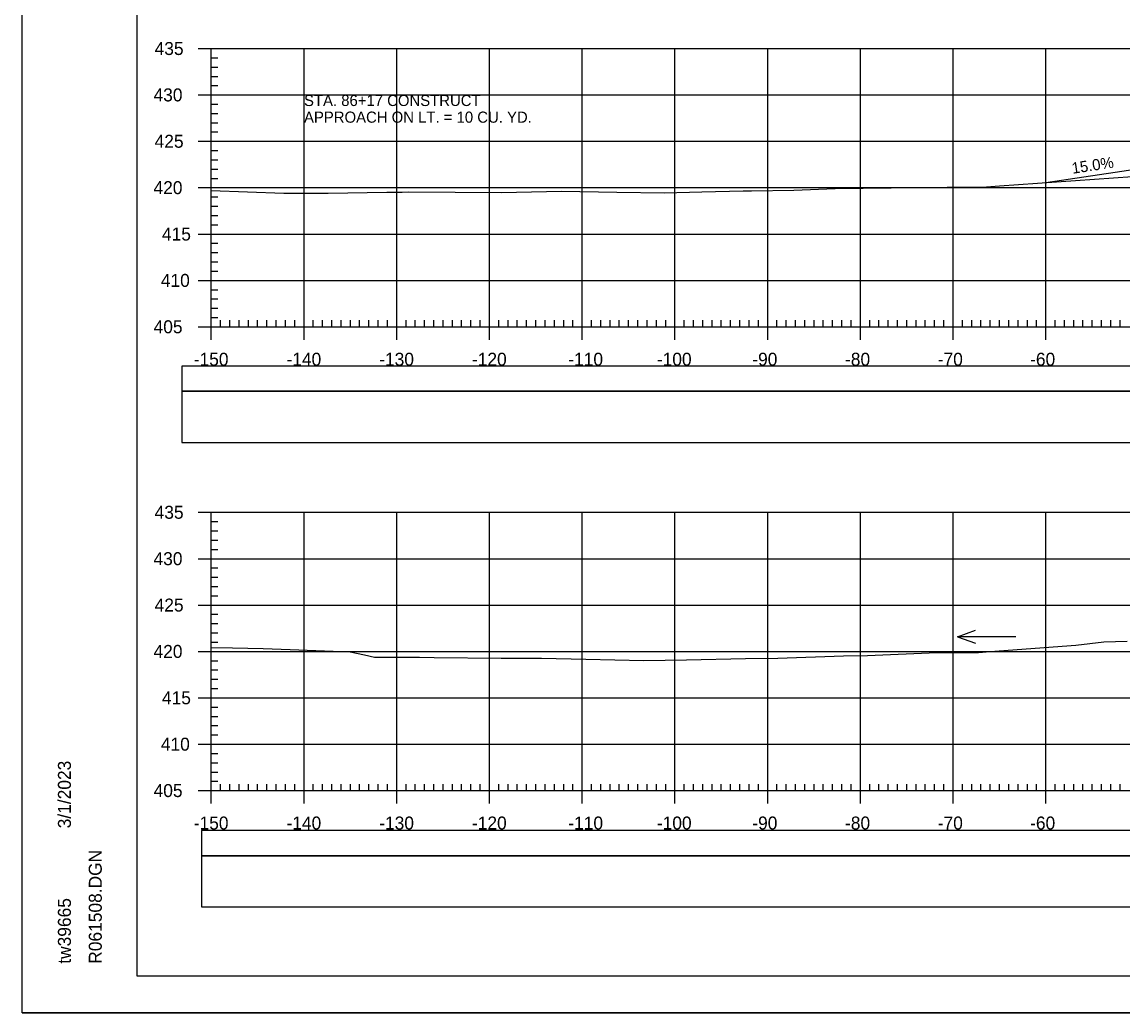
# Model space of a CAD drawing. Extents: x 1371057 to 1372761, y 380005 to 390517.
# Drawn here: x 1371057.1 to 1371175.7, y 388111.9 to 388218.8 of the extents above; entities that cross this region are included whole.
import ezdxf

# ---------------------------------------------------------------- set-up
doc = ezdxf.new("R2010")
doc.units = 0
for name, color, linetype in [('R_Axis', 7, 'Continuous'), ('R_Axis Annot', 7, 'Continuous'), ('R_Border', 7, 'Continuous'), ('R_Detour', 7, 'Continuous'), ('R_Dimension', 7, 'Continuous'), ('R_Drive', 7, 'Continuous'), ('R_Exist Surface', 7, 'Continuous'), ('R_Grid', 7, 'Continuous'), ('R_No Plot', 7, 'Continuous'), ('R_Water Annot', 7, 'Continuous'), ('R_Xsect Elev', 7, 'Continuous')]:
    doc.layers.add(name, color=color, linetype=linetype)

msp = doc.modelspace()

# ---------------------------------------------------------------- linework, layer by layer
at = {"layer": 'R_Axis'}
for p, q in [((1371076.13, 388215.9), (1371078.93, 388215.9)), ((1371077.53, 388185.9), (1371077.53, 388215.9)), ((1371077.53, 388214.9), (1371078.23, 388214.9)), ((1371077.53, 388213.9), (1371078.23, 388213.9)), ((1371077.53, 388212.9), (1371078.23, 388212.9)), ((1371077.53, 388211.9), (1371078.23, 388211.9)), ((1371076.13, 388210.9), (1371078.93, 388210.9)), ((1371077.53, 388209.9), (1371078.23, 388209.9)), ((1371077.53, 388208.9), (1371078.23, 388208.9)), ((1371077.53, 388207.9), (1371078.23, 388207.9)), ((1371077.53, 388206.9), (1371078.23, 388206.9)), ((1371076.13, 388205.9), (1371078.93, 388205.9)), ((1371077.53, 388204.9), (1371078.23, 388204.9)), ((1371077.53, 388203.9), (1371078.23, 388203.9)), ((1371077.53, 388202.9), (1371078.23, 388202.9)), ((1371077.53, 388201.9), (1371078.23, 388201.9)), ((1371076.13, 388200.9), (1371078.93, 388200.9)), ((1371077.53, 388199.9), (1371078.23, 388199.9)), ((1371077.53, 388198.9), (1371078.23, 388198.9)), ((1371077.53, 388197.9), (1371078.23, 388197.9)), ((1371077.53, 388196.9), (1371078.23, 388196.9)), ((1371076.13, 388195.9), (1371078.93, 388195.9)), ((1371077.53, 388194.9), (1371078.23, 388194.9)), ((1371077.53, 388193.9), (1371078.23, 388193.9)), ((1371077.53, 388192.9), (1371078.23, 388192.9)), ((1371076.13, 388190.9), (1371078.93, 388190.9)), ((1371077.53, 388191.9), (1371078.23, 388191.9)), ((1371077.53, 388189.9), (1371078.23, 388189.9)), ((1371077.53, 388188.9), (1371078.23, 388188.9)), ((1371077.53, 388187.9), (1371078.23, 388187.9)), ((1371077.53, 388184.5), (1371077.53, 388187.3)), ((1371087.53, 388184.5), (1371087.53, 388187.3)), ((1371097.53, 388184.5), (1371097.53, 388187.3)), ((1371107.53, 388184.5), (1371107.53, 388187.3)), ((1371117.53, 388184.5), (1371117.53, 388187.3)), ((1371127.53, 388184.5), (1371127.53, 388187.3)), ((1371137.53, 388184.5), (1371137.53, 388187.3)), ((1371147.53, 388184.5), (1371147.53, 388187.3)), ((1371157.53, 388184.5), (1371157.53, 388187.3)), ((1371167.53, 388184.5), (1371167.53, 388187.3)), ((1371077.53, 388186.9), (1371078.23, 388186.9)), ((1371078.53, 388185.9), (1371078.53, 388186.6)), ((1371079.53, 388185.9), (1371079.53, 388186.6)), ((1371080.53, 388185.9), (1371080.53, 388186.6)), ((1371081.53, 388185.9), (1371081.53, 388186.6)), ((1371082.53, 388185.9), (1371082.53, 388186.6)), ((1371083.53, 388185.9), (1371083.53, 388186.6)), ((1371084.53, 388185.9), (1371084.53, 388186.6)), ((1371085.53, 388185.9), (1371085.53, 388186.6)), ((1371086.53, 388185.9), (1371086.53, 388186.6)), ((1371088.53, 388185.9), (1371088.53, 388186.6)), ((1371089.53, 388185.9), (1371089.53, 388186.6)), ((1371090.53, 388185.9), (1371090.53, 388186.6)), ((1371091.53, 388185.9), (1371091.53, 388186.6)), ((1371092.53, 388185.9), (1371092.53, 388186.6)), ((1371093.53, 388185.9), (1371093.53, 388186.6)), ((1371094.53, 388185.9), (1371094.53, 388186.6)), ((1371095.53, 388185.9), (1371095.53, 388186.6)), ((1371096.53, 388185.9), (1371096.53, 388186.6)), ((1371098.53, 388185.9), (1371098.53, 388186.6)), ((1371099.53, 388185.9), (1371099.53, 388186.6)), ((1371100.53, 388185.9), (1371100.53, 388186.6)), ((1371101.53, 388185.9), (1371101.53, 388186.6)), ((1371102.53, 388185.9), (1371102.53, 388186.6)), ((1371103.53, 388185.9), (1371103.53, 388186.6)), ((1371104.53, 388185.9), (1371104.53, 388186.6)), ((1371105.53, 388185.9), (1371105.53, 388186.6)), ((1371106.53, 388185.9), (1371106.53, 388186.6)), ((1371108.53, 388185.9), (1371108.53, 388186.6)), ((1371109.53, 388185.9), (1371109.53, 388186.6)), ((1371110.53, 388185.9), (1371110.53, 388186.6)), ((1371111.53, 388185.9), (1371111.53, 388186.6)), ((1371112.53, 388185.9), (1371112.53, 388186.6)), ((1371113.53, 388185.9), (1371113.53, 388186.6)), ((1371114.53, 388185.9), (1371114.53, 388186.6)), ((1371115.53, 388185.9), (1371115.53, 388186.6)), ((1371116.53, 388185.9), (1371116.53, 388186.6)), ((1371118.53, 388185.9), (1371118.53, 388186.6)), ((1371119.53, 388185.9), (1371119.53, 388186.6)), ((1371120.53, 388185.9), (1371120.53, 388186.6)), ((1371121.53, 388185.9), (1371121.53, 388186.6)), ((1371122.53, 388185.9), (1371122.53, 388186.6)), ((1371123.53, 388185.9), (1371123.53, 388186.6)), ((1371124.53, 388185.9), (1371124.53, 388186.6)), ((1371125.53, 388185.9), (1371125.53, 388186.6)), ((1371126.53, 388185.9), (1371126.53, 388186.6)), ((1371128.53, 388185.9), (1371128.53, 388186.6)), ((1371129.53, 388185.9), (1371129.53, 388186.6)), ((1371130.53, 388185.9), (1371130.53, 388186.6)), ((1371131.53, 388185.9), (1371131.53, 388186.6)), ((1371132.53, 388185.9), (1371132.53, 388186.6)), ((1371133.53, 388185.9), (1371133.53, 388186.6)), ((1371134.53, 388185.9), (1371134.53, 388186.6)), ((1371135.53, 388185.9), (1371135.53, 388186.6)), ((1371136.53, 388185.9), (1371136.53, 388186.6)), ((1371138.53, 388185.9), (1371138.53, 388186.6)), ((1371139.53, 388185.9), (1371139.53, 388186.6)), ((1371140.53, 388185.9), (1371140.53, 388186.6)), ((1371141.53, 388185.9), (1371141.53, 388186.6)), ((1371142.53, 388185.9), (1371142.53, 388186.6)), ((1371143.53, 388185.9), (1371143.53, 388186.6)), ((1371144.53, 388185.9), (1371144.53, 388186.6)), ((1371145.53, 388185.9), (1371145.53, 388186.6)), ((1371146.53, 388185.9), (1371146.53, 388186.6)), ((1371148.53, 388185.9), (1371148.53, 388186.6)), ((1371149.53, 388185.9), (1371149.53, 388186.6)), ((1371150.53, 388185.9), (1371150.53, 388186.6)), ((1371151.53, 388185.9), (1371151.53, 388186.6)), ((1371152.53, 388185.9), (1371152.53, 388186.6)), ((1371153.53, 388185.9), (1371153.53, 388186.6)), ((1371154.53, 388185.9), (1371154.53, 388186.6)), ((1371155.53, 388185.9), (1371155.53, 388186.6)), ((1371156.53, 388185.9), (1371156.53, 388186.6)), ((1371158.53, 388185.9), (1371158.53, 388186.6)), ((1371159.53, 388185.9), (1371159.53, 388186.6)), ((1371160.53, 388185.9), (1371160.53, 388186.6)), ((1371161.53, 388185.9), (1371161.53, 388186.6)), ((1371162.53, 388185.9), (1371162.53, 388186.6)), ((1371163.53, 388185.9), (1371163.53, 388186.6)), ((1371164.53, 388185.9), (1371164.53, 388186.6)), ((1371165.53, 388185.9), (1371165.53, 388186.6)), ((1371166.53, 388185.9), (1371166.53, 388186.6)), ((1371168.53, 388185.9), (1371168.53, 388186.6)), ((1371169.53, 388185.9), (1371169.53, 388186.6)), ((1371170.53, 388185.9), (1371170.53, 388186.6)), ((1371171.53, 388185.9), (1371171.53, 388186.6)), ((1371172.53, 388185.9), (1371172.53, 388186.6)), ((1371173.53, 388185.9), (1371173.53, 388186.6)), ((1371174.53, 388185.9), (1371174.53, 388186.6)), ((1371175.53, 388185.9), (1371175.53, 388186.6)), ((1371076.13, 388185.9), (1371078.93, 388185.9)), ((1371077.53, 388185.9), (1371377.53, 388185.9)), ((1371076.13, 388165.9), (1371078.93, 388165.9)), ((1371077.53, 388135.9), (1371077.53, 388165.9)), ((1371077.53, 388164.9), (1371078.23, 388164.9)), ((1371077.53, 388163.9), (1371078.23, 388163.9)), ((1371077.53, 388162.9), (1371078.23, 388162.9)), ((1371077.53, 388161.9), (1371078.23, 388161.9)), ((1371076.13, 388160.9), (1371078.93, 388160.9)), ((1371077.53, 388159.9), (1371078.23, 388159.9)), ((1371077.53, 388158.9), (1371078.23, 388158.9)), ((1371077.53, 388157.9), (1371078.23, 388157.9)), ((1371077.53, 388156.9), (1371078.23, 388156.9)), ((1371076.13, 388155.9), (1371078.93, 388155.9)), ((1371077.53, 388154.9), (1371078.23, 388154.9)), ((1371077.53, 388153.9), (1371078.23, 388153.9)), ((1371077.53, 388152.9), (1371078.23, 388152.9)), ((1371077.53, 388151.9), (1371078.23, 388151.9)), ((1371076.13, 388150.9), (1371078.93, 388150.9)), ((1371077.53, 388149.9), (1371078.23, 388149.9)), ((1371077.53, 388148.9), (1371078.23, 388148.9)), ((1371077.53, 388147.9), (1371078.23, 388147.9)), ((1371077.53, 388146.9), (1371078.23, 388146.9)), ((1371076.13, 388145.9), (1371078.93, 388145.9)), ((1371077.53, 388144.9), (1371078.23, 388144.9)), ((1371077.53, 388143.9), (1371078.23, 388143.9)), ((1371077.53, 388142.9), (1371078.23, 388142.9)), ((1371077.53, 388141.9), (1371078.23, 388141.9)), ((1371076.13, 388140.9), (1371078.93, 388140.9)), ((1371077.53, 388139.9), (1371078.23, 388139.9)), ((1371077.53, 388138.9), (1371078.23, 388138.9)), ((1371077.53, 388137.9), (1371078.23, 388137.9)), ((1371077.53, 388134.5), (1371077.53, 388137.3)), ((1371077.53, 388136.9), (1371078.23, 388136.9)), ((1371078.53, 388135.9), (1371078.53, 388136.6)), ((1371079.53, 388135.9), (1371079.53, 388136.6)), ((1371080.53, 388135.9), (1371080.53, 388136.6)), ((1371081.53, 388135.9), (1371081.53, 388136.6)), ((1371082.53, 388135.9), (1371082.53, 388136.6)), ((1371083.53, 388135.9), (1371083.53, 388136.6)), ((1371084.53, 388135.9), (1371084.53, 388136.6)), ((1371085.53, 388135.9), (1371085.53, 388136.6)), ((1371086.53, 388135.9), (1371086.53, 388136.6)), ((1371087.53, 388134.5), (1371087.53, 388137.3)), ((1371088.53, 388135.9), (1371088.53, 388136.6)), ((1371089.53, 388135.9), (1371089.53, 388136.6)), ((1371090.53, 388135.9), (1371090.53, 388136.6)), ((1371091.53, 388135.9), (1371091.53, 388136.6)), ((1371092.53, 388135.9), (1371092.53, 388136.6)), ((1371093.53, 388135.9), (1371093.53, 388136.6)), ((1371094.53, 388135.9), (1371094.53, 388136.6)), ((1371095.53, 388135.9), (1371095.53, 388136.6)), ((1371096.53, 388135.9), (1371096.53, 388136.6)), ((1371097.53, 388134.5), (1371097.53, 388137.3)), ((1371098.53, 388135.9), (1371098.53, 388136.6)), ((1371099.53, 388135.9), (1371099.53, 388136.6)), ((1371100.53, 388135.9), (1371100.53, 388136.6)), ((1371101.53, 388135.9), (1371101.53, 388136.6)), ((1371102.53, 388135.9), (1371102.53, 388136.6)), ((1371103.53, 388135.9), (1371103.53, 388136.6)), ((1371104.53, 388135.9), (1371104.53, 388136.6)), ((1371105.53, 388135.9), (1371105.53, 388136.6)), ((1371106.53, 388135.9), (1371106.53, 388136.6)), ((1371107.53, 388134.5), (1371107.53, 388137.3)), ((1371108.53, 388135.9), (1371108.53, 388136.6)), ((1371109.53, 388135.9), (1371109.53, 388136.6)), ((1371110.53, 388135.9), (1371110.53, 388136.6)), ((1371111.53, 388135.9), (1371111.53, 388136.6)), ((1371112.53, 388135.9), (1371112.53, 388136.6)), ((1371113.53, 388135.9), (1371113.53, 388136.6)), ((1371114.53, 388135.9), (1371114.53, 388136.6)), ((1371115.53, 388135.9), (1371115.53, 388136.6)), ((1371116.53, 388135.9), (1371116.53, 388136.6)), ((1371117.53, 388134.5), (1371117.53, 388137.3)), ((1371118.53, 388135.9), (1371118.53, 388136.6)), ((1371119.53, 388135.9), (1371119.53, 388136.6)), ((1371120.53, 388135.9), (1371120.53, 388136.6)), ((1371121.53, 388135.9), (1371121.53, 388136.6)), ((1371122.53, 388135.9), (1371122.53, 388136.6)), ((1371123.53, 388135.9), (1371123.53, 388136.6)), ((1371124.53, 388135.9), (1371124.53, 388136.6)), ((1371125.53, 388135.9), (1371125.53, 388136.6)), ((1371126.53, 388135.9), (1371126.53, 388136.6)), ((1371127.53, 388134.5), (1371127.53, 388137.3)), ((1371128.53, 388135.9), (1371128.53, 388136.6)), ((1371129.53, 388135.9), (1371129.53, 388136.6)), ((1371130.53, 388135.9), (1371130.53, 388136.6)), ((1371131.53, 388135.9), (1371131.53, 388136.6)), ((1371132.53, 388135.9), (1371132.53, 388136.6)), ((1371133.53, 388135.9), (1371133.53, 388136.6)), ((1371134.53, 388135.9), (1371134.53, 388136.6)), ((1371135.53, 388135.9), (1371135.53, 388136.6)), ((1371136.53, 388135.9), (1371136.53, 388136.6)), ((1371137.53, 388134.5), (1371137.53, 388137.3)), ((1371138.53, 388135.9), (1371138.53, 388136.6)), ((1371139.53, 388135.9), (1371139.53, 388136.6)), ((1371140.53, 388135.9), (1371140.53, 388136.6)), ((1371141.53, 388135.9), (1371141.53, 388136.6)), ((1371142.53, 388135.9), (1371142.53, 388136.6)), ((1371143.53, 388135.9), (1371143.53, 388136.6)), ((1371144.53, 388135.9), (1371144.53, 388136.6)), ((1371145.53, 388135.9), (1371145.53, 388136.6)), ((1371146.53, 388135.9), (1371146.53, 388136.6)), ((1371147.53, 388134.5), (1371147.53, 388137.3)), ((1371148.53, 388135.9), (1371148.53, 388136.6)), ((1371149.53, 388135.9), (1371149.53, 388136.6)), ((1371150.53, 388135.9), (1371150.53, 388136.6)), ((1371151.53, 388135.9), (1371151.53, 388136.6)), ((1371152.53, 388135.9), (1371152.53, 388136.6)), ((1371153.53, 388135.9), (1371153.53, 388136.6)), ((1371154.53, 388135.9), (1371154.53, 388136.6)), ((1371155.53, 388135.9), (1371155.53, 388136.6)), ((1371156.53, 388135.9), (1371156.53, 388136.6)), ((1371157.53, 388134.5), (1371157.53, 388137.3)), ((1371158.53, 388135.9), (1371158.53, 388136.6)), ((1371159.53, 388135.9), (1371159.53, 388136.6)), ((1371160.53, 388135.9), (1371160.53, 388136.6)), ((1371161.53, 388135.9), (1371161.53, 388136.6)), ((1371162.53, 388135.9), (1371162.53, 388136.6)), ((1371163.53, 388135.9), (1371163.53, 388136.6)), ((1371164.53, 388135.9), (1371164.53, 388136.6)), ((1371165.53, 388135.9), (1371165.53, 388136.6)), ((1371166.53, 388135.9), (1371166.53, 388136.6)), ((1371167.53, 388134.5), (1371167.53, 388137.3)), ((1371168.53, 388135.9), (1371168.53, 388136.6)), ((1371169.53, 388135.9), (1371169.53, 388136.6)), ((1371170.53, 388135.9), (1371170.53, 388136.6)), ((1371171.53, 388135.9), (1371171.53, 388136.6)), ((1371172.53, 388135.9), (1371172.53, 388136.6)), ((1371173.53, 388135.9), (1371173.53, 388136.6)), ((1371174.53, 388135.9), (1371174.53, 388136.6)), ((1371175.53, 388135.9), (1371175.53, 388136.6)), ((1371076.13, 388135.9), (1371078.93, 388135.9)), ((1371077.53, 388135.9), (1371377.53, 388135.9))]:
    msp.add_line(p, q, dxfattribs=at)
at = {"layer": 'R_Border'}
for p, q in [((1371069.53, 388115.9), (1371069.53, 388321.36)), ((1371069.53, 388115.9), (1371069.53, 388115.9)), ((1371385.71, 388115.9), (1371069.53, 388115.9))]:
    msp.add_line(p, q, dxfattribs=at)
at = {"layer": 'R_Detour'}
for points in [[(1371074.37, 388178.95), (1371380.68, 388178.95), (1371380.68, 388181.66), (1371074.37, 388181.66)], [(1371076.48, 388128.87), (1371382.79, 388128.87), (1371382.79, 388131.58), (1371076.48, 388131.58)]]:
    msp.add_lwpolyline(points, close=True, dxfattribs=at)
at = {"layer": 'R_Dimension'}
for points in [[(1371074.37, 388173.43), (1371380.68, 388173.43), (1371380.68, 388178.95), (1371074.37, 388178.95)], [(1371076.48, 388123.35), (1371382.79, 388123.35), (1371382.79, 388128.87), (1371076.48, 388128.87)]]:
    msp.add_lwpolyline(points, close=True, dxfattribs=at)
at = {"layer": 'R_Drive'}
msp.add_line((1371167.53, 388201.45), (1371177.42, 388202.94), dxfattribs=at)
at = {"layer": 'R_Exist Surface'}
for points in [[(1371077.53, 388200.58), (1371085.35, 388200.32), (1371086.34, 388200.29), (1371090.15, 388200.31), (1371096.46, 388200.42), (1371098.1, 388200.43), (1371098.83, 388200.45), (1371108.82, 388200.39), (1371115.28, 388200.51), (1371121.28, 388200.4), (1371126.42, 388200.34), (1371130.44, 388200.44), (1371134.9, 388200.55), (1371135.8, 388200.57), (1371140.35, 388200.62), (1371144.79, 388200.79), (1371156.9, 388200.96), (1371160.12, 388200.96), (1371161.14, 388201), (1371162.51, 388201.1), (1371176.88, 388202.1)], [(1371077.53, 388151.31), (1371079.8, 388151.28), (1371083.11, 388151.22), (1371086.05, 388151.09), (1371092.51, 388150.84), (1371094.06, 388150.53), (1371095.14, 388150.29), (1371099.97, 388150.27), (1371101.55, 388150.23), (1371108.8, 388150.19), (1371113.14, 388150.16), (1371117.93, 388150.06), (1371124.17, 388149.94), (1371128.77, 388150.01), (1371135.15, 388150.14), (1371138.61, 388150.17), (1371145.72, 388150.42), (1371148.3, 388150.47), (1371155.78, 388150.78), (1371159.22, 388150.79), (1371160.12, 388150.78), (1371160.28, 388150.79), (1371161.51, 388150.88), (1371170.76, 388151.56), (1371173.78, 388151.92), (1371176.28, 388151.99)]]:
    msp.add_lwpolyline(points, dxfattribs=at)
at = {"layer": 'R_Grid'}
for p, q in [((1371077.53, 388215.9), (1371377.53, 388215.9)), ((1371077.53, 388185.9), (1371077.53, 388215.9)), ((1371087.53, 388185.9), (1371087.53, 388215.9)), ((1371097.53, 388185.9), (1371097.53, 388215.9)), ((1371107.53, 388185.9), (1371107.53, 388215.9)), ((1371117.53, 388185.9), (1371117.53, 388215.9)), ((1371127.53, 388185.9), (1371127.53, 388215.9)), ((1371137.53, 388185.9), (1371137.53, 388215.9)), ((1371147.53, 388185.9), (1371147.53, 388215.9)), ((1371157.53, 388185.9), (1371157.53, 388215.9)), ((1371167.53, 388185.9), (1371167.53, 388215.9)), ((1371077.53, 388210.9), (1371377.53, 388210.9)), ((1371077.53, 388205.9), (1371377.53, 388205.9)), ((1371077.53, 388200.9), (1371377.53, 388200.9)), ((1371077.53, 388195.9), (1371377.53, 388195.9)), ((1371077.53, 388190.9), (1371377.53, 388190.9)), ((1371077.53, 388185.9), (1371377.53, 388185.9)), ((1371077.53, 388165.9), (1371377.53, 388165.9)), ((1371077.53, 388135.9), (1371077.53, 388165.9)), ((1371087.53, 388135.9), (1371087.53, 388165.9)), ((1371097.53, 388135.9), (1371097.53, 388165.9)), ((1371107.53, 388135.9), (1371107.53, 388165.9)), ((1371117.53, 388135.9), (1371117.53, 388165.9)), ((1371127.53, 388135.9), (1371127.53, 388165.9)), ((1371137.53, 388135.9), (1371137.53, 388165.9)), ((1371147.53, 388135.9), (1371147.53, 388165.9)), ((1371157.53, 388135.9), (1371157.53, 388165.9)), ((1371167.53, 388135.9), (1371167.53, 388165.9)), ((1371077.53, 388160.9), (1371377.53, 388160.9)), ((1371077.53, 388155.9), (1371377.53, 388155.9)), ((1371077.53, 388150.9), (1371377.53, 388150.9)), ((1371077.53, 388145.9), (1371377.53, 388145.9)), ((1371077.53, 388140.9), (1371377.53, 388140.9)), ((1371077.53, 388135.9), (1371377.53, 388135.9))]:
    msp.add_line(p, q, dxfattribs=at)
at = {"layer": 'R_No Plot'}
msp.add_line((1371057.12, 388111.92), (1371390.46, 388111.92), dxfattribs=at)
for points in [[(1371057.12, 388325.26), (1371390.46, 388325.26), (1371390.46, 388111.92), (1371057.12, 388111.92)], [(1371303.45, 388321.36), (1371323.07, 388321.36), (1371323.07, 388311.48), (1371339.18, 388311.48), (1371362.38, 388311.48), (1371362.5, 388283.33), (1371385.71, 388283.33), (1371385.71, 388115.9), (1371069.53, 388115.9), (1371069.53, 388321.36)]]:
    msp.add_lwpolyline(points, close=True, dxfattribs=at)
at = {"layer": 'R_Water Annot'}
for p, q in [((1371158, 388152.49), (1371159.93, 388153.19)), ((1371164.29, 388152.49), (1371158, 388152.49)), ((1371158, 388152.49), (1371159.93, 388151.79))]:
    msp.add_line(p, q, dxfattribs=at)

# ---------------------------------------------------------------- texts
at = {"layer": 'R_Axis Annot'}
for s, p in [('435', (1371071.42, 388215.2)), ('430', (1371071.3, 388210.2)), ('425', (1371071.42, 388205.2)), ('420', (1371071.3, 388200.2)), ('415', (1371072.21, 388195.2)), ('410', (1371072.09, 388190.2)), ('405', (1371071.31, 388185.2)), ('-150', (1371075.64, 388181.7)), ('-140', (1371085.64, 388181.7)), ('-130', (1371095.64, 388181.7)), ('-120', (1371105.64, 388181.7)), ('-110', (1371116.03, 388181.7)), ('-100', (1371125.58, 388181.7)), ('-90', (1371135.87, 388181.7)), ('-80', (1371145.87, 388181.7)), ('-70', (1371155.87, 388181.7)), ('-60', (1371165.83, 388181.7)), ('435', (1371071.42, 388165.2)), ('430', (1371071.3, 388160.2)), ('425', (1371071.42, 388155.2)), ('420', (1371071.3, 388150.2)), ('415', (1371072.21, 388145.2)), ('410', (1371072.09, 388140.2)), ('405', (1371071.31, 388135.2)), ('-150', (1371075.64, 388131.7)), ('-140', (1371085.64, 388131.7)), ('-130', (1371095.64, 388131.7)), ('-120', (1371105.64, 388131.7)), ('-110', (1371116.03, 388131.7)), ('-100', (1371125.58, 388131.7)), ('-90', (1371135.87, 388131.7)), ('-80', (1371145.87, 388131.7)), ('-70', (1371155.87, 388131.7)), ('-60', (1371165.83, 388131.7))]:
    msp.add_text(s, height=1.4, dxfattribs=at).set_placement(p)
at = {"layer": 'R_Border'}
for s, p in [('3/1/2023', (1371062.39, 388131.83)), ('R061508.DGN', (1371065.72, 388117.23)), ('tw39665', (1371062.39, 388117.23))]:
    msp.add_text(s, height=1.4, rotation=90, dxfattribs=at).set_placement(p)
at = {"layer": 'R_Water Annot'}
for s, p in [('STA. 86+17 CONSTRUCT', (1371087.53, 388209.7)), ('APPROACH ON LT. = 10 CU. YD.', (1371087.53, 388207.9))]:
    msp.add_text(s, height=1.2, dxfattribs=at).set_placement(p)
at = {"layer": 'R_Xsect Elev'}
msp.add_text('15.0%', height=1.2, rotation=8.5308, dxfattribs=at).set_placement((1371170.41, 388202.39))

doc.saveas('drawing.dxf')
